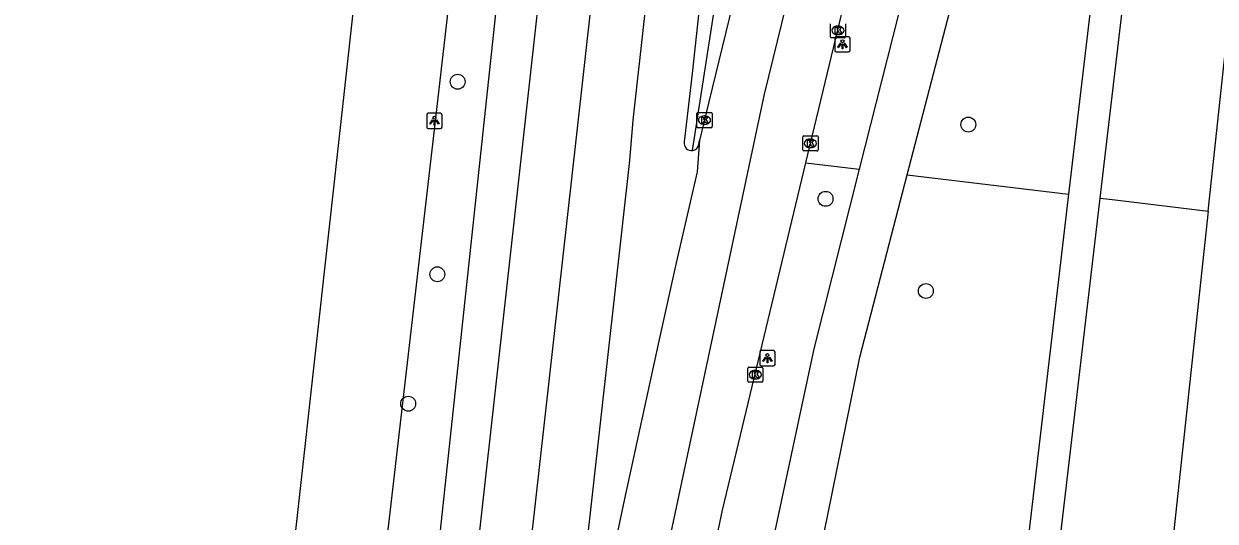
# Model space of a CAD drawing. Extents: x 161928 to 163055, y 386475 to 387428.
# Drawn here: x 161985.6 to 162063.8, y 387209.5 to 387242.1 of the extents above; entities that cross this region are included whole.
import ezdxf

# ---------------------------------------------------------------- set-up
doc = ezdxf.new("R2010")
doc.units = 0
for name, color, linetype in [('IMGEO_Berm_groen', 7, 'Continuous'), ('IMGEO_Boom', 7, 'Continuous'), ('IMGEO_Fietspad_gesloten', 7, 'Continuous'), ('IMGEO_Groenvoorziening', 7, 'Continuous'), ('IMGEO_Kolk', 7, 'Continuous'), ('IMGEO_Lichtpunt', 7, 'Continuous'), ('IMGEO_Rijbaan_regionaal_gesloten', 7, 'Continuous'), ('IMGEO_Verkeerseiland_groen', 7, 'Continuous'), ('IMGEO_Voetpad_open', 7, 'Continuous')]:
    doc.layers.add(name, color=color, linetype=linetype)

msp = doc.modelspace()

# ---------------------------------------------------------------- linework, layer by layer
at = {"layer": 'IMGEO_Berm_groen'}
for points in [[(162012.681, 387235.942), (162014.311, 387250), (162016.656, 387270.226), (162019.502, 387269.923), (162006.736, 387150.79), (162002.858, 387151.25), (162012.681, 387235.942)], [(162036.971, 387233.011), (162040.471, 387232.592)], [(162043.612, 387232.216), (162054.209, 387230.945)]]:
    msp.add_lwpolyline(points, dxfattribs=at)
at = {"layer": 'IMGEO_Boom'}
for centre in [(162014.117, 387238.323), (162047.627, 387235.517), (162038.256, 387230.65), (162012.784, 387225.704), (162044.839, 387224.61), (162010.871, 387217.224)]:
    msp.add_circle(centre, 0.489, dxfattribs=at)
at = {"layer": 'IMGEO_Fietspad_gesloten'}
for points in [[(162058.329, 387301.562), (162054.846, 387288.405), (162045.497, 387252.418), (162044.884, 387250), (162040.471, 387232.592)], [(162043.612, 387232.216), (162048.239, 387250), (162057.391, 387285.176)], [(162040.471, 387232.592), (162037.487, 387220.819), (162033.193, 387200.82), (162015.741, 387045.758)], [(162038.134, 387208.656), (162040.505, 387220.272), (162043.612, 387232.216)]]:
    msp.add_lwpolyline(points, dxfattribs=at)
at = {"layer": 'IMGEO_Groenvoorziening'}
for points in [[(162063.358, 387229.848), (162065.528, 387250), (162065.813, 387252.654), (162070.663, 387252.13), (162071.904, 387262.804)], [(162056.285, 387230.69), (162057.255, 387230.58), (162063.358, 387229.848)], [(162063.358, 387229.848), (162058.584, 387185.522), (162061.857, 387182.931), (162061.566, 387170.54)]]:
    msp.add_lwpolyline(points, dxfattribs=at)
at = {"layer": 'IMGEO_Kolk'}
for p, q in [((162038.571, 387241.265), (162038.571, 387242.117)), ((162039.059, 387241.971), (162039.084, 387241.971)), ((162039.572, 387242.117), (162039.572, 387241.265)), ((162039.498, 387241.191), (162038.646, 387241.191)), ((162039.082, 387241.411), (162039.057, 387241.411)), ((162029.888, 387236.307), (162030.74, 387236.307)), ((162029.813, 387235.381), (162029.813, 387236.233)), ((162030.324, 387235.527), (162030.299, 387235.527)), ((162030.301, 387236.087), (162030.326, 387236.087)), ((162030.814, 387236.233), (162030.814, 387235.381)), ((162030.74, 387235.307), (162029.888, 387235.307)), ((162036.836, 387234.785), (162037.688, 387234.785)), ((162036.761, 387233.859), (162036.761, 387234.711)), ((162037.272, 387234.005), (162037.247, 387234.005)), ((162037.249, 387234.565), (162037.274, 387234.565)), ((162037.762, 387234.711), (162037.762, 387233.859)), ((162037.688, 387233.785), (162036.836, 387233.785)), ((162033.147, 387218.701), (162033.147, 387219.553)), ((162033.222, 387219.627), (162034.074, 387219.627)), ((162033.635, 387219.407), (162033.66, 387219.407)), ((162034.148, 387219.553), (162034.148, 387218.701)), ((162034.074, 387218.627), (162033.222, 387218.627)), ((162033.658, 387218.847), (162033.633, 387218.847))]:
    msp.add_line(p, q, dxfattribs=at)
for points in [[(162038.571, 387241.265), (162038.571, 387242.117)], [(162038.892, 387241.891), (162039.015, 387241.891), (162039.015, 387241.74), (162039.145, 387241.891), (162039.309, 387241.891), (162039.163, 387241.74), (162039.316, 387241.491), (162039.164, 387241.491), (162039.079, 387241.655), (162039.015, 387241.588), (162039.015, 387241.491), (162038.892, 387241.491), (162038.892, 387241.891)], [(162039.572, 387242.117), (162039.572, 387241.265)], [(162039.498, 387241.191), (162038.646, 387241.191)], [(162029.888, 387236.307), (162030.74, 387236.307)], [(162029.813, 387235.381), (162029.813, 387236.233)], [(162030.134, 387236.007), (162030.257, 387236.007), (162030.257, 387235.856), (162030.387, 387236.007), (162030.551, 387236.007), (162030.405, 387235.856), (162030.558, 387235.607), (162030.406, 387235.607), (162030.321, 387235.771), (162030.257, 387235.704), (162030.257, 387235.607), (162030.134, 387235.607), (162030.134, 387236.007)], [(162030.814, 387236.233), (162030.814, 387235.381)], [(162030.74, 387235.307), (162029.888, 387235.307)], [(162036.836, 387234.785), (162037.688, 387234.785)], [(162036.761, 387233.859), (162036.761, 387234.711)], [(162037.082, 387234.485), (162037.205, 387234.485), (162037.205, 387234.334), (162037.335, 387234.485), (162037.499, 387234.485), (162037.353, 387234.334), (162037.506, 387234.085), (162037.354, 387234.085), (162037.269, 387234.249), (162037.205, 387234.182), (162037.205, 387234.085), (162037.082, 387234.085), (162037.082, 387234.485)], [(162037.762, 387234.711), (162037.762, 387233.859)], [(162037.688, 387233.785), (162036.836, 387233.785)], [(162033.147, 387218.701), (162033.147, 387219.553)], [(162033.222, 387219.627), (162034.074, 387219.627)], [(162033.468, 387219.327), (162033.591, 387219.327), (162033.591, 387219.176), (162033.721, 387219.327), (162033.885, 387219.327), (162033.739, 387219.176), (162033.892, 387218.927), (162033.74, 387218.927), (162033.655, 387219.091), (162033.591, 387219.024), (162033.591, 387218.927), (162033.468, 387218.927), (162033.468, 387219.327)], [(162034.148, 387219.553), (162034.148, 387218.701)], [(162034.074, 387218.627), (162033.222, 387218.627)]]:
    msp.add_lwpolyline(points, dxfattribs=at)
for centre, start, end in [((162038.648, 387241.267), 181.55205, 268.44795), ((162038.648, 387241.267), 181.55205, 268.44795), ((162039.496, 387241.267), 271.55205, 358.44795), ((162039.496, 387241.267), 271.55205, 358.44795), ((162029.89, 387236.231), 91.55205, 178.44795), ((162029.89, 387236.231), 91.55205, 178.44795), ((162030.738, 387236.231), 1.55205, 88.44795), ((162030.738, 387236.231), 1.55205, 88.44795), ((162029.89, 387235.383), 181.55205, 268.44795), ((162029.89, 387235.383), 181.55205, 268.44795), ((162030.738, 387235.383), 271.55205, 358.44795), ((162030.738, 387235.383), 271.55205, 358.44795), ((162036.838, 387234.709), 91.55205, 178.44795), ((162036.838, 387234.709), 91.55205, 178.44795), ((162037.686, 387234.709), 1.55205, 88.44795), ((162037.686, 387234.709), 1.55205, 88.44795), ((162036.838, 387233.861), 181.55205, 268.44795), ((162036.838, 387233.861), 181.55205, 268.44795), ((162037.686, 387233.861), 271.55205, 358.44795), ((162037.686, 387233.861), 271.55205, 358.44795), ((162033.224, 387219.551), 91.55205, 178.44795), ((162033.224, 387219.551), 91.55205, 178.44795), ((162034.072, 387219.551), 1.55205, 88.44795), ((162034.072, 387219.551), 1.55205, 88.44795), ((162033.224, 387218.703), 181.55205, 268.44795), ((162033.224, 387218.703), 181.55205, 268.44795), ((162034.072, 387218.703), 271.55205, 358.44795), ((162034.072, 387218.703), 271.55205, 358.44795)]:
    msp.add_arc(centre, 0.0765, start, end, dxfattribs=at)
for centre, major_axis, ratio, start_param, end_param in [((162039.058, 387241.691), (-0.387, 0.002), 0.722429, 4.712389, 7.853982), ((162039.083, 387241.691), (-0.39, 0.002), 0.717154, 1.570796, 4.712389), ((162030.3, 387235.807), (-0.387, 0.002), 0.722429, 4.712389, 7.853982), ((162030.325, 387235.807), (-0.39, 0.002), 0.717154, 1.570796, 4.712389), ((162037.248, 387234.285), (-0.387, 0.002), 0.722429, 4.712389, 7.853982), ((162037.273, 387234.285), (-0.39, 0.002), 0.717154, 1.570796, 4.712389), ((162033.634, 387219.127), (-0.387, 0.002), 0.722429, 4.712389, 7.853982), ((162033.659, 387219.127), (-0.39, 0.002), 0.717154, 1.570796, 4.712389)]:
    msp.add_ellipse(centre, major_axis=major_axis, ratio=ratio, start_param=start_param, end_param=end_param, dxfattribs=at)
at = {"layer": 'IMGEO_Lichtpunt'}
for p, q in [((162038.869, 387241.18), (162038.869, 387240.373)), ((162038.869, 387241.18), (162038.869, 387240.373)), ((162039.771, 387241.275), (162038.963, 387241.275)), ((162039.771, 387241.275), (162038.963, 387241.275)), ((162039.865, 387240.373), (162039.865, 387241.18)), ((162039.865, 387240.373), (162039.865, 387241.18)), ((162038.963, 387240.279), (162039.771, 387240.279)), ((162038.963, 387240.279), (162039.771, 387240.279)), ((162012.094, 387236.162), (162012.094, 387235.355)), ((162012.094, 387236.162), (162012.094, 387235.355)), ((162012.996, 387236.257), (162012.188, 387236.257)), ((162012.996, 387236.257), (162012.188, 387236.257)), ((162013.09, 387235.355), (162013.09, 387236.162)), ((162013.09, 387235.355), (162013.09, 387236.162)), ((162012.188, 387235.261), (162012.996, 387235.261)), ((162012.188, 387235.261), (162012.996, 387235.261)), ((162034.848, 387220.702), (162034.04, 387220.702)), ((162034.848, 387220.702), (162034.04, 387220.702)), ((162033.946, 387220.607), (162033.946, 387219.8)), ((162033.946, 387220.607), (162033.946, 387219.8)), ((162034.942, 387219.8), (162034.942, 387220.607)), ((162034.942, 387219.8), (162034.942, 387220.607)), ((162034.04, 387219.706), (162034.848, 387219.706)), ((162034.04, 387219.706), (162034.848, 387219.706))]:
    msp.add_line(p, q, dxfattribs=at)
for points in [[(162039.243, 387240.844), (162039.282, 387240.816), (162039.094, 387240.554), (162039.056, 387240.581), (162039.243, 387240.844)], [(162039.345, 387240.796), (162039.392, 387240.796), (162039.392, 387240.474), (162039.345, 387240.474), (162039.345, 387240.796)], [(162039.455, 387240.816), (162039.493, 387240.843), (162039.68, 387240.581), (162039.641, 387240.553), (162039.455, 387240.816)], [(162012.468, 387235.826), (162012.507, 387235.798), (162012.319, 387235.536), (162012.281, 387235.563), (162012.468, 387235.826)], [(162012.57, 387235.778), (162012.617, 387235.778), (162012.617, 387235.456), (162012.57, 387235.456), (162012.57, 387235.778)], [(162012.68, 387235.798), (162012.718, 387235.825), (162012.905, 387235.563), (162012.866, 387235.535), (162012.68, 387235.798)], [(162034.32, 387220.271), (162034.359, 387220.243), (162034.171, 387219.981), (162034.133, 387220.008), (162034.32, 387220.271)], [(162034.422, 387220.223), (162034.469, 387220.223), (162034.469, 387219.901), (162034.422, 387219.901), (162034.422, 387220.223)], [(162034.532, 387220.243), (162034.57, 387220.27), (162034.757, 387220.008), (162034.718, 387219.98), (162034.532, 387220.243)]]:
    msp.add_lwpolyline(points, dxfattribs=at)
for centre in [(162039.368, 387240.978), (162012.593, 387235.96), (162034.445, 387220.405)]:
    msp.add_circle(centre, 0.0994, dxfattribs=at)
for centre, start, end in [((162038.963, 387241.18), 90, 180), ((162038.963, 387241.18), 90, 180), ((162039.771, 387241.18), 0, 90), ((162039.771, 387241.18), 0, 90), ((162038.963, 387240.373), 180, 270), ((162038.963, 387240.373), 180, 270), ((162039.771, 387240.373), 270, 0), ((162039.771, 387240.373), 270, 360), ((162012.188, 387236.162), 90, 180), ((162012.188, 387236.162), 90, 180), ((162012.996, 387236.162), 0, 90), ((162012.996, 387236.162), 0, 90), ((162012.188, 387235.355), 180, 270), ((162012.188, 387235.355), 180, 270), ((162012.996, 387235.355), 270, 0), ((162012.996, 387235.355), 270, 360), ((162034.04, 387220.607), 90, 180), ((162034.04, 387220.607), 90, 180), ((162034.848, 387220.607), 0, 90), ((162034.848, 387220.607), 0, 90), ((162034.04, 387219.8), 180, 270), ((162034.04, 387219.8), 180, 270), ((162034.848, 387219.8), 270, 0), ((162034.848, 387219.8), 270, 360)]:
    msp.add_arc(centre, 0.0946, start, end, dxfattribs=at)
at = {"layer": 'IMGEO_Rijbaan_regionaal_gesloten'}
for points in [[(161985.65, 387049.083), (162000, 387177.371), (162006.579, 387236.694), (162008.055, 387250), (162012.98, 387294.179), (162019.411, 387351.497), (162026.896, 387418.212)], [(161997.606, 387047.891), (162000, 387069.001), (162009.068, 387150.514), (162018.492, 387235.226), (162020.135, 387250), (162020.419, 387252.551), (162022.337, 387269.621), (162025.462, 387297.428), (162030.762, 387344.212), (162039.047, 387417.345)], [(162042.307, 387417.112), (162041.019, 387405.95), (162033.924, 387342.322), (162032.583, 387330.366), (162021.925, 387234.892), (162013.785, 387162.349), (162000.892, 387047.542)], [(162045.829, 387416.861), (162041.509, 387378.17), (162037.206, 387339.705), (162025.612, 387235.81), (162025.392, 387233.155), (162020.58, 387190.135), (162019.567, 387181.129)], [(162049.451, 387416.603), (162049.432, 387416.431), (162040.565, 387337.92), (162036.024, 387297.715), (162030.975, 387252.495), (162030.701, 387250), (162029.513, 387238.867), (162028.978, 387234.387)], [(162021.532, 387162.891), (162024.033, 387186.285), (162025.244, 387195.236), (162034.253, 387237.51), (162037.077, 387249.016), (162042.646, 387272.239), (162053.953, 387319.089), (162063.379, 387357.951), (162065.611, 387367.345), (162069.516, 387383.537), (162073.154, 387398.872), (162076.154, 387411.399)], [(162069.253, 387397.742), (162065.843, 387383.531), (162061.146, 387363.965), (162057.489, 387348.871), (162055.168, 387339.181), (162052.668, 387328.932), (162050.355, 387319.254), (162047.562, 387307.539), (162044.544, 387294.825), (162041.265, 387281.187), (162036.845, 387262.833), (162034.547, 387253.436), (162033.953, 387250.96), (162032.373, 387244.275), (162030.605, 387237.011), (162029.99, 387234.463)], [(162036.971, 387233.011), (162041.056, 387250), (162046.654, 387273.757), (162051.856, 387295.01), (162056.336, 387313.597)], [(162029.99, 387234.463), (162029.83, 387232.411), (162028.451, 387226.445), (162027.374, 387221.631), (162025.057, 387210.996), (162023.993, 387205.94), (162023.008, 387201.169), (162022.652, 387199.02), (162022.143, 387196.359), (162021.551, 387193.35), (162021.15, 387191.187), (162020.357, 387186.458), (162019.567, 387181.129)], [(162029.933, 387234.225), (162029.99, 387234.463)], [(162021.532, 387162.891), (162031.497, 387210.247), (162036.971, 387233.011)]]:
    msp.add_lwpolyline(points, dxfattribs=at)
for centre, radius, start, end in [((162029.454, 387234.296), 0.484, 169.20571, 279.8792), ((162029.455, 387234.295), 0.483, 279.78882, 351.63993)]:
    msp.add_arc(centre, radius, start, end, dxfattribs=at)
at = {"layer": 'IMGEO_Verkeerseiland_groen'}
msp.add_lwpolyline([(162029.537, 387233.819), (162034.444, 387265.502)], dxfattribs=at)
at = {"layer": 'IMGEO_Voetpad_open'}
for points in [[(162060.683, 387286.109), (162056.445, 387250), (162054.209, 387230.945)], [(162056.285, 387230.69), (162060.211, 387264.115)], [(162054.209, 387230.945), (162047.318, 387172.22)], [(162049.393, 387172.012), (162056.285, 387230.69)]]:
    msp.add_lwpolyline(points, dxfattribs=at)

doc.saveas('drawing.dxf')
